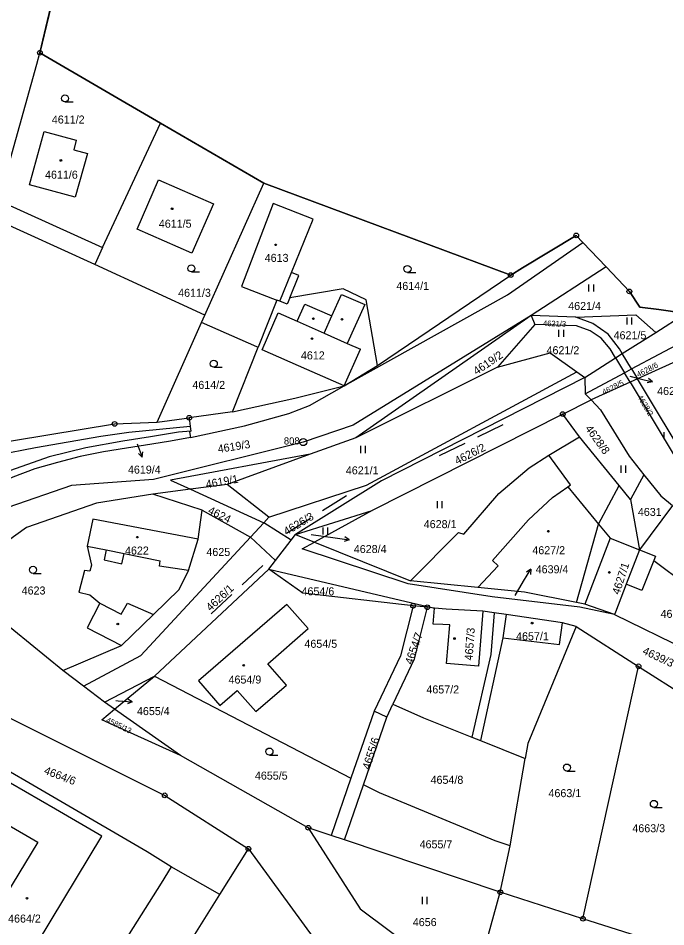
# Model space of a CAD drawing. Extents: x -733394 to -722299, y -1082822 to -1075049.
# Drawn here: x -725835.9 to -725698.4, y -1076746.3 to -1076553.3 of the extents above; entities that cross this region are included whole.
import ezdxf

# ---------------------------------------------------------------- set-up
doc = ezdxf.new("R2010")
doc.units = 0
for name, color, linetype in [('Hranice parcel', 7, 'Continuous'), ('Parcelní čísla', 7, 'Continuous'), ('Polygon ku', 7, 'Continuous'), ('Pop  PČ popisy', 7, 'Continuous'), ('Vnitřní kresba', 7, 'Continuous'), ('Značky bodu BP', 7, 'Continuous'), ('Značky budov', 7, 'Continuous'), ('Značky kultur', 7, 'Continuous')]:
    doc.layers.add(name, color=color, linetype=linetype)

msp = doc.modelspace()

# ---------------------------------------------------------------- linework, layer by layer
at = {"layer": 'Hranice parcel'}
for p, q in [((-725827.01, -1076542.67), (-725831.26, -1076560.64)), ((-725831.26, -1076560.64), (-725805.7, -1076575.59)), ((-725817.99, -1076602.02), (-725805.7, -1076575.59)), ((-725805.7, -1076575.59), (-725783.72, -1076588.33)), ((-725796.26, -1076616.37), (-725783.72, -1076588.33)), ((-725783.72, -1076588.33), (-725731.3, -1076607.87)), ((-725840.04, -1076592), (-725817.99, -1076602.02)), ((-725728.77, -1076606.31), (-725717.4, -1076599.45)), ((-725817.99, -1076602.02), (-725819.62, -1076605.61)), ((-725796.26, -1076616.37), (-725819.62, -1076605.61)), ((-725759.59, -1076627.12), (-725731.3, -1076607.87)), ((-725731.3, -1076607.87), (-725728.77, -1076606.31)), ((-725711.04, -1076606.15), (-725726.98, -1076616.48)), ((-725788.45, -1076610.28), (-725780.96, -1076613.18)), ((-725780.96, -1076613.18), (-725784.94, -1076623.22)), ((-725780.34, -1076613.39), (-725780.96, -1076613.18)), ((-725796.97, -1076617.94), (-725796.26, -1076616.37)), ((-725726.98, -1076616.48), (-725764.2, -1076642.43)), ((-725717.5, -1076616.83), (-725726.98, -1076616.48)), ((-725726.98, -1076616.48), (-725726.21, -1076618.41)), ((-725700.52, -1076620.06), (-725694.35, -1076616.14)), ((-725806.4, -1076639.11), (-725796.97, -1076617.94)), ((-725785.21, -1076623.1), (-725796.97, -1076617.94)), ((-725726.21, -1076618.41), (-725734.09, -1076627.44)), ((-725707.6, -1076624.56), (-725700.52, -1076620.06)), ((-725705.64, -1076627.82), (-725691.73, -1076620.37)), ((-725790.38, -1076636.95), (-725784.94, -1076623.22)), ((-725784.94, -1076623.22), (-725785.21, -1076623.1)), ((-725709.03, -1076625.46), (-725707.6, -1076624.56)), ((-725691.98, -1076624.32), (-725704.38, -1076629.92)), ((-725715.57, -1076629.62), (-725709.03, -1076625.46)), ((-725734.09, -1076627.44), (-725764.2, -1076642.43)), ((-725761.93, -1076652.54), (-725717.27, -1076628.41)), ((-725717.27, -1076628.41), (-725715.57, -1076629.62)), ((-725707.13, -1076628.61), (-725705.64, -1076627.82)), ((-725705.92, -1076630.62), (-725707.13, -1076628.61)), ((-725705.64, -1076627.82), (-725704.38, -1076629.92)), ((-725705.92, -1076630.62), (-725714.24, -1076634.37)), ((-725704.38, -1076629.92), (-725705.92, -1076630.62)), ((-725720.26, -1076637.41), (-725714.24, -1076634.37)), ((-725714.24, -1076634.37), (-725712.22, -1076636.49)), ((-725790.38, -1076636.95), (-725799.57, -1076638.19)), ((-725806.4, -1076639.11), (-725799.57, -1076638.19)), ((-725720.26, -1076637.41), (-725760.73, -1076657.87)), ((-725716.71, -1076642.21), (-725720.26, -1076637.41)), ((-725764.2, -1076642.43), (-725773.9, -1076645.96)), ((-725708.29, -1076652.58), (-725716.71, -1076642.21)), ((-725703.02, -1076650.3), (-725705.86, -1076655.57)), ((-725799.28, -1076653.39), (-725807.3, -1076654.45)), ((-725799.28, -1076653.39), (-725783.75, -1076660.49)), ((-725705.86, -1076655.57), (-725708.29, -1076652.58)), ((-725796.79, -1076657.83), (-725807.3, -1076654.45)), ((-725705.86, -1076655.57), (-725703.98, -1076666.25)), ((-725797.7, -1076663.99), (-725796.79, -1076657.83)), ((-725796.79, -1076657.83), (-725786.57, -1076663.54)), ((-725776.99, -1076662.99), (-725760.73, -1076657.87)), ((-725760.73, -1076657.87), (-725773, -1076664.6)), ((-725696.98, -1076656.82), (-725703.98, -1076666.25)), ((-725786.57, -1076663.54), (-725783.75, -1076660.49)), ((-725777.92, -1076664.19), (-725783.75, -1076660.49)), ((-725809.86, -1076688.68), (-725786.57, -1076663.54)), ((-725777.92, -1076664.19), (-725776.99, -1076662.99)), ((-725776.99, -1076662.99), (-725773, -1076664.6)), ((-725773, -1076664.6), (-725752.55, -1076672.85)), ((-725700.94, -1076668.53), (-725685.36, -1076680.22)), ((-725806.96, -1076693.09), (-725782.67, -1076670.36)), ((-725782.67, -1076670.36), (-725747.46, -1076678.64)), ((-725826.42, -1076691.88), (-725849.84, -1076672.74)), ((-725749.02, -1076678.46), (-725752.02, -1076678.12)), ((-725747.46, -1076678.64), (-725749.02, -1076678.46)), ((-725734.8, -1076679.65), (-725737.21, -1076679.3)), ((-725709.25, -1076679.97), (-725686.21, -1076691.25)), ((-725821.22, -1076682.85), (-725813.95, -1076686.58)), ((-725717.42, -1076682.53), (-725704.16, -1076691)), ((-725826.42, -1076691.88), (-725813.95, -1076686.58)), ((-725822.02, -1076695.21), (-725809.86, -1076688.68)), ((-725861.59, -1076690.07), (-725804.77, -1076718.41)), ((-725715.96, -1076744.62), (-725704.16, -1076691)), ((-725704.16, -1076691), (-725686.42, -1076702.32)), ((-725822.02, -1076695.21), (-725826.42, -1076691.88)), ((-725817.56, -1076698.59), (-725806.96, -1076693.09)), ((-725815.42, -1076700.1), (-725806.96, -1076693.09)), ((-725806.96, -1076693.09), (-725765.23, -1076714.75)), ((-725817.56, -1076698.59), (-725822.02, -1076695.21)), ((-725815.42, -1076700.1), (-725817.56, -1076698.59)), ((-725801.45, -1076709.93), (-725815.42, -1076700.1)), ((-725760.3, -1076700.49), (-725765.23, -1076714.75)), ((-725757.59, -1076701.77), (-725760.3, -1076700.49)), ((-725757.59, -1076701.77), (-725756.31, -1076699.06)), ((-725762.55, -1076716.15), (-725757.59, -1076701.77)), ((-725774.28, -1076725.31), (-725801.45, -1076709.93)), ((-725731.39, -1076729.14), (-725728.21, -1076710.6)), ((-725765.23, -1076714.75), (-725769.44, -1076726.93)), ((-725766.6, -1076727.88), (-725762.55, -1076716.15)), ((-725759.17, -1076717.9), (-725762.55, -1076716.15)), ((-725804.77, -1076718.41), (-725787.01, -1076729.76)), ((-725769.44, -1076726.93), (-725774.28, -1076725.31)), ((-725766.6, -1076727.88), (-725769.44, -1076726.93)), ((-725733.51, -1076739), (-725766.6, -1076727.88)), ((-725733.51, -1076739), (-725731.39, -1076729.14)), ((-725793.05, -1076739.44), (-725787.01, -1076729.76)), ((-725793.05, -1076739.44), (-725803.41, -1076733.62)), ((-725739.25, -1076759.74), (-725733.51, -1076739)), ((-725715.96, -1076744.62), (-725733.51, -1076739)), ((-725823.47, -1076788.22), (-725793.05, -1076739.44)), ((-725697.05, -1076750.67), (-725715.96, -1076744.62))]:
    msp.add_line(p, q, dxfattribs=at)
for points in [[(-725840.04, -1076592), (-725831.93, -1076563.07), (-725831.26, -1076560.64)], [(-725821.18, -1076582.03), (-725823.8, -1076591.32), (-725833.49, -1076588.71), (-725830.4, -1076577.35), (-725823.54, -1076579.21), (-725824.09, -1076581.24), (-725821.18, -1076582.03)], [(-725799, -1076603.2), (-725810.62, -1076598.13), (-725806.08, -1076587.62), (-725794.42, -1076592.72), (-725799, -1076603.2)], [(-725819.62, -1076605.61), (-725841.12, -1076595.85), (-725869.19, -1076590.05), (-725873.34, -1076592.51), (-725886, -1076625.99)], [(-725778.22, -1076612.7), (-725776.3, -1076607.97), (-725777.87, -1076607.33), (-725773.28, -1076596.02), (-725781.75, -1076592.7), (-725788.45, -1076610.28)], [(-725717.4, -1076599.45), (-725715.97, -1076600.96), (-725711.04, -1076606.15)], [(-725711.04, -1076606.15), (-725706.11, -1076611.35), (-725703.91, -1076614.71), (-725699.84, -1076615.17)], [(-725759.59, -1076627.12), (-725761.97, -1076613.11), (-725766.87, -1076610.82), (-725778.22, -1076612.7)], [(-725778.22, -1076612.7), (-725778.76, -1076614.03), (-725780.34, -1076613.39)], [(-725699.84, -1076615.17), (-725694.48, -1076615.94), (-725694.35, -1076616.14)], [(-725717.5, -1076616.83), (-725704.75, -1076616.3), (-725700.52, -1076620.06)], [(-725707.6, -1076624.56), (-725708.19, -1076623.57), (-725710.61, -1076620.42), (-725713.85, -1076618.17), (-725717.5, -1076616.83)], [(-725709.03, -1076625.46), (-725710.19, -1076623.53), (-725712.09, -1076621.3), (-725714.44, -1076619.71), (-725717.34, -1076618.67), (-725726.21, -1076618.41)], [(-725734.09, -1076627.44), (-725722.91, -1076624.42), (-725717.27, -1076628.41)], [(-725790.38, -1076636.95), (-725777.14, -1076634.02), (-725766.67, -1076631.44), (-725759.59, -1076627.12)], [(-725714.24, -1076634.37), (-725715.48, -1076633.08), (-725707.13, -1076628.61)], [(-725715.57, -1076629.62), (-725758.77, -1076651.62), (-725776.99, -1076662.99)], [(-725705.92, -1076630.62), (-725694.86, -1076649.01), (-725693.2, -1076648.53), (-725704.38, -1076629.92)], [(-725712.22, -1076636.49), (-725706.17, -1076646.37), (-725703.02, -1076650.3)], [(-725799.57, -1076638.19), (-725799.37, -1076640.05), (-725799.26, -1076641.05)], [(-725851.09, -1076645.33), (-725815.41, -1076639.49), (-725806.4, -1076639.11)], [(-725799.26, -1076641.05), (-725799.5, -1076641.2), (-725799.29, -1076642.36), (-725803.55, -1076643.14), (-725807.5, -1076643.81), (-725812.86, -1076644.65), (-725817.8, -1076645.43), (-725822.7, -1076646.44), (-725827.55, -1076647.66), (-725832.35, -1076649.04), (-725837.01, -1076650.81), (-725843.38, -1076653.73), (-725845.88, -1076654.05), (-725848.84, -1076653.55)], [(-725799.26, -1076641.05), (-725801.87, -1076641.23), (-725807.78, -1076642.24), (-725813.69, -1076643.15), (-725821.54, -1076644.56), (-725829.29, -1076646.49), (-725838.69, -1076649.82), (-725843.95, -1076652.26), (-725845.89, -1076652.45), (-725848.53, -1076651.97)], [(-725741.29, -1076662.95), (-725733.81, -1076654.3), (-725727.36, -1076648.85), (-725723.21, -1076646.15), (-725716.71, -1076642.21)], [(-725773.9, -1076645.96), (-725803.54, -1076651.44), (-725799.28, -1076653.39)], [(-725773.9, -1076645.96), (-725791.48, -1076652.35), (-725799.28, -1076653.39)], [(-725703.02, -1076650.3), (-725699.44, -1076654.76), (-725696.98, -1076656.82)], [(-725783.75, -1076660.49), (-725782.68, -1076659.34), (-725761.93, -1076652.54)], [(-725717.34, -1076677.44), (-725712.64, -1076660.77), (-725708.29, -1076652.58)], [(-725807.3, -1076654.45), (-725819.25, -1076656.3), (-725834.09, -1076661.51), (-725849.84, -1076672.74)], [(-725797.7, -1076663.99), (-725820.05, -1076659.71), (-725821.27, -1076665.45), (-725820.32, -1076669.53), (-725820.65, -1076670.76), (-725821.79, -1076670.62), (-725823.02, -1076675.27), (-725820.65, -1076675.84), (-725818.56, -1076677.55), (-725821.22, -1076682.85)], [(-725813.95, -1076686.58), (-725807.13, -1076679.98), (-725801.67, -1076674.65), (-725799.74, -1076670.62), (-725797.7, -1076663.99)], [(-725752.55, -1076672.85), (-725742.37, -1076662.57), (-725741.29, -1076662.95)], [(-725782.67, -1076670.36), (-725781.25, -1076668.52), (-725777.92, -1076664.19)], [(-725709.25, -1076679.97), (-725716.62, -1076678.42), (-725735.23, -1076676.24), (-725753.09, -1076673.45), (-725775.58, -1076666.01), (-725773, -1076664.6)], [(-725703.98, -1076666.25), (-725700.57, -1076667.6), (-725700.94, -1076668.53)], [(-725700.94, -1076668.53), (-725703.44, -1076674.89), (-725706.79, -1076673.57), (-725709.07, -1076679.5), (-725709.25, -1076679.97)], [(-725752.02, -1076678.12), (-725775.44, -1076675.45), (-725782.67, -1076670.36)], [(-725717.34, -1076677.44), (-725728.38, -1076675.26), (-725738.26, -1076674.28), (-725752.55, -1076672.85)], [(-725709.25, -1076679.97), (-725715.57, -1076677.79), (-725717.34, -1076677.44)], [(-725793.05, -1076699.33), (-725789.39, -1076696.11), (-725785.45, -1076700.63), (-725778.94, -1076695.01), (-725782.87, -1076690.49), (-725774.32, -1076682.98), (-725778.81, -1076677.85), (-725797.62, -1076694.1), (-725793.05, -1076699.33)], [(-725752.02, -1076678.12), (-725754.72, -1076688.75), (-725760.3, -1076700.49)], [(-725749.02, -1076678.46), (-725751.8, -1076689.49), (-725756.31, -1076699.06)], [(-725737.21, -1076679.3), (-725738.13, -1076690.95), (-725744.93, -1076690.37), (-725744.22, -1076682.15), (-725745.71, -1076682.09), (-725747.77, -1076682.01), (-725747.46, -1076678.64)], [(-725737.21, -1076679.3), (-725745.03, -1076678.82), (-725747.46, -1076678.64)], [(-725734.8, -1076679.65), (-725735.5, -1076688.46), (-725739.57, -1076706.04)], [(-725717.42, -1076682.53), (-725720.28, -1076681.76), (-725732.25, -1076680.02), (-725734.8, -1076679.65)], [(-725717.42, -1076682.53), (-725727.7, -1076707.38), (-725728.21, -1076710.6)], [(-725883.24, -1076750.04), (-725885.18, -1076755.07), (-725874.03, -1076759.36), (-725871.25, -1076756.04), (-725847.73, -1076768.35), (-725843.68, -1076760.61), (-725839.95, -1076763.15), (-725818.14, -1076727.1), (-725827.94, -1076721.38), (-725837.54, -1076715.79), (-725838.11, -1076713.38), (-725877.52, -1076690.44)], [(-725803.41, -1076733.62), (-725808.53, -1076730.41), (-725862.71, -1076698.82), (-725864.44, -1076697.82), (-725865.59, -1076697.14)], [(-725801.45, -1076709.93), (-725818.13, -1076702.35), (-725815.42, -1076700.1)], [(-725756.31, -1076699.06), (-725749.82, -1076701.93), (-725739.57, -1076706.04)], [(-725870.05, -1076706.06), (-725849.41, -1076718.08), (-725831.72, -1076728.38), (-725849.33, -1076757.35), (-725867.37, -1076747.66), (-725880.34, -1076742.48), (-725883.24, -1076750.04)], [(-725739.57, -1076706.04), (-725737.71, -1076706.79), (-725728.21, -1076710.6)], [(-725731.39, -1076729.14), (-725734.63, -1076728.09), (-725759.17, -1076717.9)], [(-725774.28, -1076725.31), (-725763.26, -1076742.53), (-725744.49, -1076756.54)], [(-725787.01, -1076729.76), (-725773.26, -1076748.61), (-725755.55, -1076763.83), (-725747.35, -1076768.12), (-725729.12, -1076771.49), (-725694.06, -1076770.32), (-725687.8, -1076769.13)], [(-725803.41, -1076733.62), (-725805.55, -1076737.04), (-725834.07, -1076782.27), (-725885.57, -1076755.49), (-725893.5, -1076746.47)]]:
    msp.add_lwpolyline(points, dxfattribs=at)
at = {"layer": 'Polygon ku'}
for points in [[(-725703.91, -1076614.71), (-725706.11, -1076611.35), (-725711.04, -1076606.15), (-725715.97, -1076600.96), (-725717.4, -1076599.45), (-725728.77, -1076606.31), (-725731.3, -1076607.87), (-725783.72, -1076588.33), (-725805.7, -1076575.59), (-725831.26, -1076560.64), (-725827.01, -1076542.67), (-725824.3, -1076535.47), (-725825, -1076530.9), (-725825.4, -1076528.05), (-725831.09, -1076525.19), (-725806.44, -1076501.67), (-725832.01, -1076493.28), (-725844.68, -1076489.07), (-725886.58, -1076475.27), (-725944.05, -1076456.33)], [(-725694.48, -1076615.94), (-725699.84, -1076615.17), (-725703.91, -1076614.71)]]:
    msp.add_lwpolyline(points, dxfattribs=at)
at = {"layer": 'Pop  PČ popisy'}
for p, q in [((-725705.99, -1076629.36), (-725704.12, -1076629.82)), ((-725704.12, -1076629.82), (-725701.21, -1076630.55)), ((-725701.21, -1076630.55), (-725702.3, -1076630.79)), ((-725701.21, -1076630.55), (-725702.06, -1076629.82)), ((-725810.62, -1076643.73), (-725809.55, -1076646.53)), ((-725809.55, -1076646.53), (-725810.37, -1076645.78)), ((-725809.55, -1076646.53), (-725809.44, -1076645.42)), ((-725773.7, -1076663.02), (-725768.59, -1076663.7)), ((-725768.59, -1076663.7), (-725765.62, -1076664.12)), ((-725765.62, -1076664.12), (-725766.54, -1076663.48)), ((-725765.62, -1076664.12), (-725766.68, -1076664.47)), ((-725728.56, -1076672.94), (-725727.01, -1076670.37)), ((-725727.01, -1076670.37), (-725727.96, -1076670.97)), ((-725727.01, -1076670.37), (-725727.1, -1076671.48)), ((-725730.38, -1076675.93), (-725728.56, -1076672.94)), ((-725815.14, -1076698.27), (-725814.66, -1076698.31)), ((-725814.66, -1076698.31), (-725811.67, -1076698.52)), ((-725811.67, -1076698.52), (-725812.7, -1076698.95)), ((-725811.67, -1076698.52), (-725812.63, -1076697.95))]:
    msp.add_line(p, q, dxfattribs=at)
at = {"layer": 'Vnitřní kresba'}
for p, q in [((-725732.01, -1076612.07), (-725715.97, -1076600.96)), ((-725780.34, -1076613.39), (-725777.87, -1076607.33)), ((-725769.26, -1076616.57), (-725767.23, -1076611.99)), ((-725767.23, -1076611.99), (-725762.31, -1076614.1)), ((-725766.67, -1076631.44), (-725732.01, -1076612.07)), ((-725776.63, -1076617.7), (-725775, -1076614.05)), ((-725775, -1076614.05), (-725769.26, -1076616.57)), ((-725762.31, -1076614.1), (-725766, -1076622.42)), ((-725784.05, -1076623.76), (-725780.69, -1076615.89)), ((-725780.69, -1076615.89), (-725776.63, -1076617.7)), ((-725770.9, -1076620.24), (-725769.26, -1076616.57)), ((-725726.98, -1076616.48), (-725764.79, -1076639.79)), ((-725776.63, -1076617.7), (-725770.9, -1076620.24)), ((-725770.9, -1076620.24), (-725766, -1076622.42)), ((-725766, -1076622.42), (-725763.23, -1076623.65)), ((-725774.61, -1076627.93), (-725784.05, -1076623.76)), ((-725766.67, -1076631.44), (-725763.23, -1076623.65)), ((-725705.64, -1076627.82), (-725707.6, -1076624.56)), ((-725709.03, -1076625.46), (-725707.13, -1076628.61)), ((-725766.67, -1076631.44), (-725774.61, -1076627.93)), ((-725715.57, -1076629.62), (-725715.48, -1076633.08)), ((-725774.02, -1076635.57), (-725766.67, -1076631.44)), ((-725778.41, -1076637.28), (-725774.02, -1076635.57)), ((-725787.81, -1076639.89), (-725778.41, -1076637.28)), ((-725799.37, -1076640.05), (-725812.38, -1076641.34)), ((-725799.29, -1076642.36), (-725787.81, -1076639.89)), ((-725764.79, -1076639.79), (-725775.37, -1076643.36)), ((-725818.34, -1076642.19), (-725832.2, -1076644.59)), ((-725812.38, -1076641.34), (-725818.34, -1076642.19)), ((-725832.2, -1076644.59), (-725844.99, -1076647.07)), ((-725775.37, -1076643.36), (-725807.12, -1076651.33)), ((-725718.6, -1076652.44), (-725723.21, -1076646.15)), ((-725807.12, -1076651.33), (-725824.57, -1076652.56)), ((-725782.68, -1076659.34), (-725791.48, -1076652.35)), ((-725824.57, -1076652.56), (-725838.06, -1076657.28)), ((-725722.41, -1076655.14), (-725719.19, -1076652.85)), ((-725719.19, -1076652.85), (-725718.6, -1076652.44)), ((-725719.19, -1076652.85), (-725712.64, -1076660.77)), ((-725727.49, -1076659.88), (-725722.41, -1076655.14)), ((-725735.2, -1076668.51), (-725727.49, -1076659.88)), ((-725712.64, -1076660.77), (-725710.18, -1076663.76)), ((-725786.57, -1076663.54), (-725781.25, -1076668.52)), ((-725710.18, -1076663.76), (-725715.57, -1076677.79)), ((-725710.18, -1076663.76), (-725703.98, -1076666.25)), ((-725821.27, -1076665.45), (-725817.21, -1076666.27)), ((-725817.21, -1076666.27), (-725817.62, -1076668.37)), ((-725817.21, -1076666.27), (-725813.41, -1076667.03)), ((-725813.87, -1076669.2), (-725813.41, -1076667.03)), ((-725813.41, -1076667.03), (-725805.75, -1076668.58)), ((-725703.98, -1076666.25), (-725706.79, -1076673.57)), ((-725817.62, -1076668.37), (-725813.87, -1076669.2)), ((-725805.85, -1076669.72), (-725805.75, -1076668.58)), ((-725799.74, -1076670.62), (-725805.85, -1076669.72)), ((-725733.98, -1076669.63), (-725738.26, -1076674.28)), ((-725735.2, -1076668.51), (-725733.98, -1076669.63)), ((-725818.56, -1076677.55), (-725814.01, -1076679.92)), ((-725814.01, -1076679.92), (-725812.68, -1076677.59)), ((-725812.68, -1076677.59), (-725807.13, -1076679.98)), ((-725732.25, -1076680.02), (-725732.96, -1076684.93)), ((-725720.95, -1076686.37), (-725720.28, -1076681.76)), ((-725732.96, -1076684.93), (-725737.71, -1076706.79)), ((-725732.96, -1076684.93), (-725720.95, -1076686.37))]:
    msp.add_line(p, q, dxfattribs=at)
at = {"layer": 'Značky bodu BP'}
for centre, radius in [((-725831.26, -1076560.64), 0.5), ((-725831.26, -1076560.64), 0.0303), ((-725717.4, -1076599.45), 0.5), ((-725717.4, -1076599.45), 0.0303), ((-725731.3, -1076607.87), 0.5), ((-725731.3, -1076607.87), 0.0303), ((-725706.11, -1076611.35), 0.5), ((-725706.11, -1076611.35), 0.0303), ((-725720.26, -1076637.41), 0.5), ((-725799.57, -1076638.19), 0.5), ((-725799.57, -1076638.19), 0.0303), ((-725720.26, -1076637.41), 0.0303), ((-725815.41, -1076639.49), 0.5), ((-725815.41, -1076639.49), 0.0303), ((-725775.37, -1076643.36), 0.75), ((-725775.37, -1076643.36), 0.03), ((-725752.02, -1076678.12), 0.5), ((-725752.02, -1076678.12), 0.0303), ((-725749.02, -1076678.46), 0.5), ((-725749.02, -1076678.46), 0.0303), ((-725704.16, -1076691), 0.5), ((-725704.16, -1076691), 0.0303), ((-725804.77, -1076718.41), 0.5), ((-725804.77, -1076718.41), 0.0303), ((-725774.28, -1076725.31), 0.5), ((-725774.28, -1076725.31), 0.0303), ((-725787.01, -1076729.76), 0.5), ((-725787.01, -1076729.76), 0.0303), ((-725733.51, -1076739), 0.5), ((-725733.51, -1076739), 0.0303), ((-725715.96, -1076744.62), 0.5), ((-725715.96, -1076744.62), 0.0303)]:
    msp.add_circle(centre, radius, dxfattribs=at)
at = {"layer": 'Značky budov'}
for centre in [(-725826.82, -1076583.53), (-725803.2, -1076593.8), (-725781.22, -1076601.45), (-725773.2, -1076617.15), (-725767.13, -1076617.27), (-725773.5, -1076621.37), (-725810.59, -1076663.56), (-725723.3, -1076662.3), (-725710.35, -1076671.05), (-725814.74, -1076682.01), (-725726.75, -1076681.82), (-725743.24, -1076685.1), (-725787.99, -1076690.77), (-725834.02, -1076740.27)]:
    msp.add_circle(centre, 0.175, dxfattribs=at)
at = {"layer": 'Značky kultur'}
for p, q in [((-725825.96, -1076571.09), (-725824.21, -1076571.09)), ((-725799.11, -1076607.21), (-725797.36, -1076607.21)), ((-725753.22, -1076607.32), (-725751.47, -1076607.32)), ((-725714.68, -1076611.4), (-725714.68, -1076609.9)), ((-725713.68, -1076611.4), (-725713.68, -1076609.9)), ((-725706.56, -1076618.38), (-725706.56, -1076616.88)), ((-725705.56, -1076618.38), (-725705.56, -1076616.88)), ((-725721.05, -1076621), (-725721.05, -1076619.5)), ((-725720.05, -1076621), (-725720.05, -1076619.5)), ((-725794.35, -1076627.46), (-725792.6, -1076627.46)), ((-725732.98, -1076639.71), (-725738.37, -1076642.34)), ((-725698.73, -1076642.72), (-725698.73, -1076641.22)), ((-725763.12, -1076645.68), (-725763.12, -1076644.18)), ((-725762.12, -1076645.68), (-725762.12, -1076644.18)), ((-725741.07, -1076643.65), (-725746.46, -1076646.28)), ((-725707.86, -1076649.86), (-725707.86, -1076648.36)), ((-725706.86, -1076649.86), (-725706.86, -1076648.36)), ((-725766.18, -1076654.81), (-725771.27, -1076657.99)), ((-725746.84, -1076657.42), (-725746.84, -1076655.92)), ((-725745.84, -1076657.42), (-725745.84, -1076655.92)), ((-725773.81, -1076659.58), (-725778.9, -1076662.76)), ((-725771.15, -1076663.02), (-725771.15, -1076661.52)), ((-725770.15, -1076663.02), (-725770.15, -1076661.52)), ((-725788.34, -1076673.69), (-725783.95, -1076669.6)), ((-725832.74, -1076671.25), (-725830.99, -1076671.25)), ((-725794.92, -1076679.83), (-725790.53, -1076675.74)), ((-725782.53, -1076709.85), (-725780.78, -1076709.85)), ((-725719.36, -1076713.26), (-725717.61, -1076713.26)), ((-725700.9, -1076720.97), (-725699.15, -1076720.97)), ((-725750.03, -1076741.5), (-725750.03, -1076740)), ((-725749.03, -1076741.5), (-725749.03, -1076740))]:
    msp.add_line(p, q, dxfattribs=at)
for centre in [(-725825.96, -1076570.34), (-725799.11, -1076606.46), (-725753.22, -1076606.57), (-725794.35, -1076626.71), (-725832.74, -1076670.5), (-725782.53, -1076709.1), (-725719.36, -1076712.51), (-725700.9, -1076720.22)]:
    msp.add_circle(centre, 0.75, dxfattribs=at)

# ---------------------------------------------------------------- texts
at = {"layer": 'Parcelní čísla'}
for s, p in [('4611/2', (-725828.74, -1076575.68)), ('4611/6', (-725830.19, -1076587.4)), ('4611/5', (-725806.02, -1076597.81)), ('4613', (-725783.54, -1076605.07)), ('4614/1', (-725755.59, -1076611.03)), ('4611/3', (-725801.92, -1076612.49)), ('4621/4', (-725719.09, -1076615.29)), ('4621/5', (-725709.45, -1076621.51)), ('4621/2', (-725723.69, -1076624.69)), ('4612', (-725775.85, -1076625.79)), ('4614/2', (-725798.9, -1076632.06)), ('4628/7', (-725700.21, -1076633.36)), ('4619/4', (-725812.58, -1076650.06)), ('4621/1', (-725766.31, -1076650.21)), ('4631', (-725704.3, -1076659.05)), ('4628/1', (-725749.77, -1076661.64)), ('4622', (-725813.2, -1076667.25)), ('4625', (-725795.92, -1076667.55)), ('4628/4', (-725764.62, -1076666.93)), ('4627/2', (-725726.71, -1076667.18)), ('4639/4', (-725726, -1076671.23)), ('4623', (-725835.15, -1076675.74)), ('4654/6', (-725775.72, -1076675.91)), ('4629', (-725699.48, -1076680.7)), ('4657/1', (-725730.16, -1076685.46)), ('4654/5', (-725775.11, -1076687.06)), ('4654/9', (-725791.22, -1076694.66)), ('4657/2', (-725749.21, -1076696.76)), ('4655/4', (-725810.67, -1076701.36)), ('4655/5', (-725785.62, -1076715.07)), ('4654/8', (-725748.32, -1076715.96)), ('4663/1', (-725723.28, -1076718.79)), ('4663/3', (-725705.47, -1076726.25)), ('4655/7', (-725750.65, -1076729.66)), ('4664/2', (-725838.03, -1076745.44)), ('4656', (-725752.09, -1076746.19))]:
    msp.add_text(s, height=1.7, dxfattribs=at).set_placement(p)
for s, height, rotation, p in [('4621/3', 1.19, 358, (-725724.44, -1076618.69)), ('4619/2', 1.7, 34, (-725738.54, -1076629.17)), ('4628/6', 1.19, 27, (-725704.2, -1076629.6)), ('4628/5', 1.19, 27, (-725711.5, -1076633.36)), ('4628/2', 1.19, 301, (-725704.47, -1076633.79)), ('4628/8', 1.7, 306, (-725715.58, -1076640.51)), ('4619/3', 1.7, 9, (-725793.38, -1076645.67)), ('4626/2', 1.7, 27, (-725742.66, -1076648.21)), ('4619/1', 1.7, 10, (-725795.89, -1076653.17)), ('4624', 1.7, 334, (-725795.76, -1076658.43)), ('4626/3', 1.7, 31, (-725778.9, -1076663.22)), ('4627/1', 1.7, 72, (-725708.23, -1076675.89)), ('4626/1', 1.7, 43, (-725795.05, -1076679.39)), ('4657/3', 1.7, 86, (-725739.41, -1076689.79)), ('4654/7', 1.7, 71, (-725752.22, -1076690.74)), ('4639/3', 1.7, 335, (-725703.47, -1076688.29)), ('4585/13', 1.19, 334, (-725817.34, -1076702.81)), ('4655/6', 1.7, 72, (-725761.26, -1076713.05)), ('4664/6', 1.7, 339, (-725830.55, -1076713.77))]:
    msp.add_text(s, height=height, rotation=rotation, dxfattribs=at).set_placement(p)
at = {"layer": 'Značky bodu BP'}
msp.add_text('808', height=1.5, dxfattribs=at).set_placement((-725779.47, -1076643.86))

doc.saveas('drawing.dxf')
